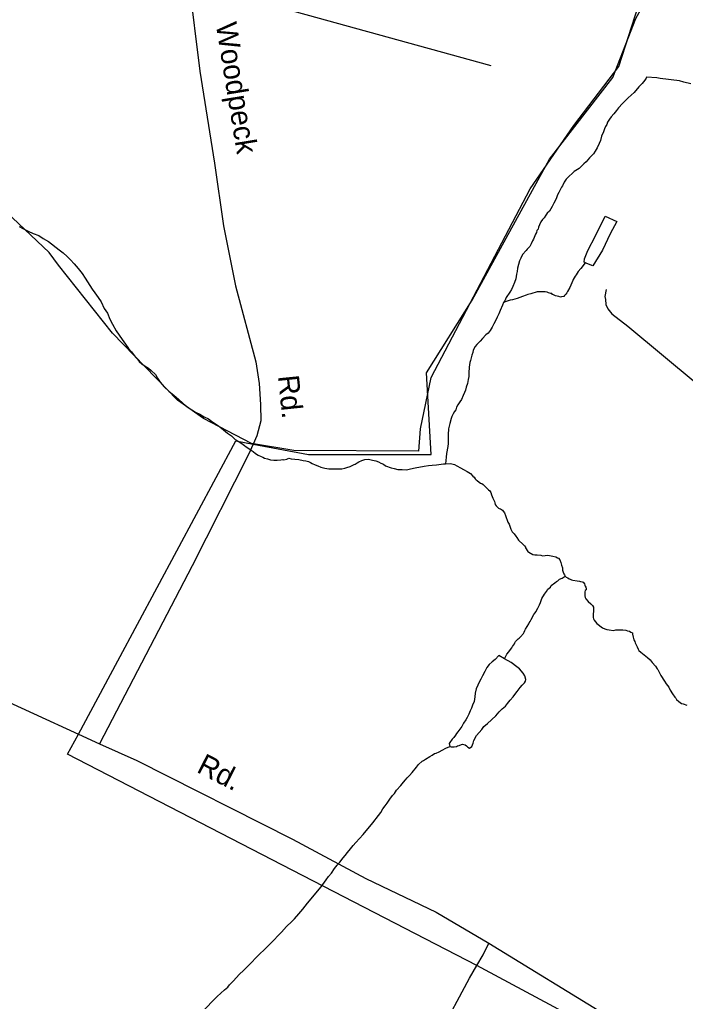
# Model space of a CAD drawing. Extents: x 2260773 to 2342389, y 552869 to 618546.
# Drawn here: x 2323921 to 2326936, y 575994 to 580441 of the extents above; entities that cross this region are included whole.
import ezdxf

# ---------------------------------------------------------------- set-up
doc = ezdxf.new("R2010")
doc.units = 0
for name, color, linetype in [('Exist Boundary Political Urban Extension UEB', 7, 'Continuous'), ('Exist Hydrographic Creek Single Shore', 7, 'Continuous'), ('Exist Hydrographic Misc Water Feature', 7, 'Continuous'), ('Exist Road Non-System Type 51', 7, 'Continuous'), ('Exist Road Secondary Type 51 Attributed', 7, 'Continuous'), ('Exist Road Secondary Type 51 Label', 7, 'Continuous')]:
    doc.layers.add(name, color=color, linetype=linetype)

msp = doc.modelspace()

# ---------------------------------------------------------------- linework, layer by layer
at = {"layer": 'Exist Boundary Political Urban Extension UEB'}
for points in [[(2324978.5, 578518.4), (2325229.3, 578471.3), (2325599.8, 578471.3), (2325785.1, 578471.3), (2325764.5, 578841.8), (2325970.3, 579171.1), (2326320.3, 579809.2), (2326608.5, 580179.7), (2326711.4, 580447.2), (2326814.3, 580632.5), (2326892.6, 580781.2)], [(2324187.2, 577204.1), (2324899.9, 578533.1), (2324978.5, 578518.4)], [(2325992.1, 576155.6), (2324138.3, 577112.9), (2324187.2, 577204.1)], [(2326617.5, 571132), (2326752.6, 572327.6), (2327081.9, 574735.7), (2327123.1, 575137.1), (2327143.7, 575363.5), (2327040.8, 575528.1), (2326855.5, 575692.8), (2326011.5, 576145.6), (2325992.1, 576155.6)]]:
    msp.add_lwpolyline(points, dxfattribs=at)
at = {"layer": 'Exist Hydrographic Creek Single Shore'}
for points in [[(2325729.4, 578486.2), (2325736.4, 578588.2), (2325784.4, 578819.8), (2326233.5, 579674.8), (2326430.5, 579961.7), (2326635.6, 580229.3), (2326724.6, 580505.2), (2326789.6, 580606.3), (2326950.1, 580730.3), (2327023.3, 580796.6), (2327047.3, 580853.8), (2327071.3, 580953.4), (2327121.6, 581112), (2327173.1, 581241.3), (2327281.5, 581394.1), (2327345.5, 581554.2), (2327452.5, 581670.1), (2327659.6, 581822.8), (2327990.5, 582010.1), (2328311.5, 582354.5), (2328534.5, 582530.9), (2328673.6, 582776.1), (2328673.6, 582831.9)], [(2325729.4, 578486.2), (2325163.5, 578489.6), (2324971.4, 578521.2), (2324753.4, 578633.9), (2324636.5, 578717.7), (2324341.4, 579020.8), (2324096.4, 579329.2), (2324054.4, 579386.6), (2323776.5, 579647.7), (2323592.4, 579765), (2323383.4, 579828.7), (2323183.5, 579827.3), (2322958.4, 579782.1), (2322617.4, 579761.7), (2322284.4, 579807.4), (2321999.3, 579897.6), (2321715.3, 580017.4), (2321497.4, 580172.6), (2321405.3, 580205), (2321212.3, 580328.5), (2320943.3, 580534.2), (2320298.4, 580895.4)]]:
    msp.add_lwpolyline(points, dxfattribs=at)
at = {"layer": 'Exist Hydrographic Misc Water Feature'}
for points in [[(2326760, 580180.7), (2326758, 580176.5), (2326752, 580166.5), (2326746.5, 580160.4), (2326739.9, 580152.5), (2326734.4, 580146.4), (2326726.2, 580136.3), (2326704.9, 580111.9), (2326690.9, 580099.8), (2326677, 580087.7), (2326663, 580073.6), (2326651.4, 580061.6), (2326633.5, 580041.2), (2326623.9, 580029.2), (2326611.8, 580015.2), (2326600.1, 580000.8), (2326592.5, 579991), (2326584.1, 579976.8), (2326580.4, 579966.9), (2326574.5, 579956.8), (2326570.6, 579946.8), (2326564.8, 579932.7), (2326556.8, 579912.8), (2326551.3, 579894.6), (2326545.5, 579880.4), (2326537.5, 579860.1), (2326527.5, 579846.2), (2326519.9, 579834), (2326514, 579828), (2326502.1, 579816), (2326494.5, 579805.8), (2326486.3, 579797.7), (2326476.6, 579787.8), (2326464.3, 579775.8), (2326454.9, 579767.5), (2326432.6, 579753.4), (2326425, 579745.3), (2326409, 579731.1), (2326397.1, 579719), (2326387, 579704.7), (2326379.5, 579688.9), (2326375.4, 579682.6), (2326369.8, 579670.4), (2326363.7, 579658.4), (2326357.7, 579648.4), (2326352, 579634.6), (2326346.2, 579620.5), (2326340.3, 579610.4), (2326332.5, 579594.1), (2326326.8, 579584.5), (2326320.8, 579574), (2326311, 579564.1), (2326305, 579556.1), (2326297.4, 579543.9), (2326289.2, 579535.8), (2326281.2, 579525.6), (2326275.5, 579511.5), (2326271.2, 579501.6), (2326269.5, 579491.7), (2326264, 579485.6), (2326261.8, 579477.4), (2326257.9, 579469.5), (2326254, 579461.6), (2326248.2, 579447.5), (2326244.3, 579439.5), (2326238.2, 579425.5), (2326232.4, 579413.4), (2326220.5, 579401.3), (2326215, 579395.3), (2326199, 579377), (2326191.2, 579360.7), (2326185.1, 579348.7), (2326175.6, 579314.8), (2326173.8, 579300.9), (2326172.1, 579288.6), (2326168.5, 579266.9), (2326162.3, 579250.7), (2326154.7, 579232.4), (2326149, 579218.7), (2326141, 579206.5), (2326125, 579182.1), (2326119.2, 579168), (2326113.3, 579160)], [(2326930, 580158.3), (2326909.9, 580164.2), (2326822, 580175.4), (2326807.8, 580177.1), (2326760, 580180.7)], [(2326960.4, 580150.9), (2326930, 580158.3)], [(2326483.2, 579339.9), (2326477.3, 579342.1), (2326478.9, 579358), (2326494.3, 579396.2), (2326530, 579462.3), (2326573, 579550.6), (2326625.3, 579527.4), (2326595.6, 579471), (2326560.7, 579396.8), (2326517, 579326.3), (2326483.2, 579339.9)], [(2323918.8, 579504.4), (2323935, 579494.6), (2323959, 579482.9), (2323982.8, 579472.8), (2324007.2, 579463.1), (2324027.1, 579449.6), (2324051.5, 579435.8), (2324099.7, 579398.1), (2324117.7, 579384.4), (2324136, 579368.7), (2324152, 579352.9), (2324168.2, 579335.1), (2324186.6, 579313.2), (2324204.7, 579291.5), (2324217.2, 579269.7), (2324249.8, 579220.2), (2324261.7, 579204.2), (2324276.2, 579182.2), (2324290.4, 579162.6), (2324304.5, 579132.9), (2324318.7, 579110.9), (2324328.9, 579085), (2324341, 579061.3), (2324357.8, 579031.2), (2324372, 579011.6), (2324386.1, 578991.7), (2324400.1, 578971.7), (2324414.2, 578952.1), (2324426.9, 578936), (2324436.8, 578924), (2324445, 578912.2), (2324453.2, 578904.5), (2324463, 578892.5), (2324474.9, 578882.6), (2324485.2, 578874.5), (2324505.3, 578863), (2324517.4, 578851.1), (2324535.6, 578833.3), (2324545.9, 578817.6), (2324558, 578799.5), (2324576.2, 578777.7), (2324596.7, 578758), (2324620.5, 578738.2), (2324640.4, 578722.6), (2324660.9, 578702.9), (2324679.2, 578686.8), (2324701.1, 578673.3), (2324717.3, 578663.2), (2324737.4, 578653.7), (2324757.5, 578641.8), (2324775.9, 578632.1), (2324789.5, 578622.3), (2324807.9, 578610.2), (2324822.1, 578600.4), (2324844.2, 578582.9), (2324862.5, 578567.2), (2324880.3, 578555.1), (2324896.9, 578539.3), (2324910.9, 578531.5), (2324926.7, 578521.8), (2324939, 578511.9), (2324947, 578505.8), (2324958.9, 578497.9), (2324969.5, 578490.2), (2324979.2, 578484.3), (2324989.2, 578476.3), (2325001.5, 578468.4), (2325015.4, 578462.6), (2325023.2, 578458.6), (2325029.4, 578454.8), (2325043.7, 578451.1), (2325057.5, 578447), (2325071.6, 578445.3), (2325087.4, 578445.3), (2325103.4, 578447.8), (2325113.3, 578447.9), (2325117.6, 578447.7), (2325131.5, 578450), (2325139.5, 578454.1), (2325151.4, 578452.3), (2325167.2, 578450.3), (2325185.6, 578448.4), (2325205.3, 578444.6), (2325217.4, 578442.8), (2325229.5, 578438.9), (2325237.9, 578435.3), (2325245.7, 578431.2), (2325259.5, 578425.1), (2325271.8, 578419.6), (2325285.7, 578413.5), (2325303.7, 578409.9), (2325321.8, 578406), (2325335.9, 578406.3), (2325357.9, 578406.2), (2325379.6, 578406.6), (2325393.8, 578409), (2325403.6, 578412.7), (2325417.6, 578417.1), (2325427.6, 578421.3), (2325435.6, 578425.4)], [(2326483.2, 579339.9), (2326463.5, 579313.7), (2326451.4, 579299.7), (2326442, 579285.7), (2326437.9, 579279.4), (2326428, 579263.5), (2326426, 579259.3), (2326422.3, 579249.3), (2326412.7, 579227.3), (2326402.8, 579209.3), (2326398.7, 579203), (2326394.8, 579197.1), (2326388.7, 579191.1), (2326385.2, 579187.2), (2326374.9, 579185.1), (2326371, 579184.8), (2326363, 579186.9), (2326348.7, 579190.6), (2326339.3, 579194.5), (2326334.8, 579196.4), (2326330.9, 579200.3), (2326326.5, 579200.5), (2326316.5, 579204.4), (2326311, 579206.1), (2326300.7, 579208), (2326292.5, 579208), (2326280.6, 579207.8), (2326264.8, 579207.7), (2326236.7, 579199.4), (2326222.8, 579195.4), (2326214.8, 579193.3), (2326199, 579187.2), (2326186.7, 579183), (2326175, 579178.7), (2326163.3, 579174.7), (2326153.3, 579172.6), (2326143, 579170.5), (2326125, 579164.3), (2326113.3, 579160)], [(2326113.3, 579160), (2326107.6, 579148.3), (2326097.5, 579123.8), (2326092, 579108), (2326084, 579093.8), (2326076.2, 579077.5), (2326068.4, 579063.8), (2326060.6, 579047.5), (2326052.8, 579033.7), (2326043, 579021.3), (2326032.7, 579013.5), (2326017.3, 578997.2), (2326007.3, 578985), (2325991.5, 578969.1), (2325983.7, 578960.9), (2325975.9, 578944.6), (2325973.4, 578932.8), (2325969.8, 578920.8), (2325962.4, 578896.8), (2325960.1, 578888.6), (2325956.4, 578866.4), (2325955.2, 578840.7), (2325955, 578824.5), (2325953.1, 578810.6), (2325949.3, 578792.5), (2325943.5, 578776.3), (2325940, 578762.3), (2325935.7, 578752.4), (2325930, 578738.2), (2325922.4, 578720.3), (2325914.4, 578710.2), (2325906.4, 578695.9), (2325900.4, 578685.9), (2325896.8, 578673.9), (2325890.8, 578665.8), (2325884.9, 578655.8), (2325879.1, 578643.7), (2325875.2, 578633.8), (2325869.5, 578611.9), (2325863.7, 578587.6), (2325861.9, 578561.5), (2325862.1, 578551.8), (2325862.5, 578541.6), (2325862.3, 578527.8), (2325862.1, 578521.7), (2325860.7, 578507.8), (2325854.9, 578475.8), (2325853.1, 578459.5), (2325849.4, 578429.6)], [(2325435.6, 578425.4), (2325441.3, 578427.3), (2325449.5, 578433.4), (2325457.5, 578437.5), (2325471.3, 578443.5), (2325485.2, 578447.9), (2325501.2, 578449.9), (2325519.3, 578446), (2325533.6, 578442.2), (2325545.7, 578438.4), (2325557.4, 578432.5), (2325569.7, 578426.7), (2325577.5, 578420.6), (2325603.5, 578411), (2325617.9, 578407.3), (2325633.7, 578403.2), (2325653.8, 578403.5), (2325673.9, 578401.7), (2325691.5, 578405.9), (2325711.8, 578410.1), (2325753.6, 578418.5), (2325773.5, 578420.8), (2325789.5, 578422.8), (2325809.4, 578425.1), (2325841.2, 578429.6), (2325849.4, 578429.6)], [(2325849.4, 578429.6), (2325873.2, 578430.1), (2325891.2, 578426.1), (2325901.3, 578420.1), (2325917.5, 578410.4), (2325931.6, 578402.6), (2325947.6, 578394.9), (2325963.8, 578384.8), (2325974.3, 578373.1), (2325980, 578369), (2325983.7, 578361.1), (2325988.2, 578357.2), (2325994, 578353.1), (2326002.4, 578345.4), (2326008.5, 578341.2), (2326014, 578339.5), (2326020.2, 578335.4), (2326026.1, 578329.6), (2326032.3, 578323.8), (2326038.4, 578317.6), (2326044.4, 578311.9), (2326050.5, 578306), (2326054.6, 578299.8), (2326058.8, 578287.8), (2326064.9, 578273.9), (2326069.2, 578263.9), (2326071.1, 578257.9), (2326073.1, 578252.4), (2326075.2, 578244), (2326079.3, 578238.1), (2326085.2, 578232.3), (2326089.5, 578228.4), (2326093.4, 578226.2), (2326099.6, 578224.5), (2326107.6, 578218.4), (2326111.4, 578214.6), (2326117.8, 578206.7), (2326121.9, 578194.8), (2326132.2, 578164.9), (2326138.1, 578155), (2326146.3, 578133.1), (2326152.5, 578121.2), (2326160.7, 578111.1), (2326168.7, 578101.3), (2326172.8, 578095.4), (2326181, 578083.2), (2326201.1, 578063.6), (2326207.4, 578057.8), (2326211.5, 578051.9), (2326212.9, 578047.7), (2326223.4, 578031.9), (2326227.5, 578028), (2326245.3, 578018), (2326255.2, 578016.1), (2326265.4, 578016.2), (2326281.4, 578014.7), (2326289.6, 578012.6), (2326313.2, 578014.7), (2326335.6, 578010.9), (2326349.9, 578007.2), (2326357.7, 578003.5), (2326361.6, 578001.3), (2326368, 577993.5), (2326371.9, 577981.5), (2326373.9, 577975.6), (2326376, 577969.6), (2326380.3, 577957.6), (2326380.3, 577947.9), (2326382.5, 577937.8), (2326384.4, 577933.9), (2326386.2, 577929.9), (2326388.5, 577925.5), (2326392.6, 577919.6)], [(2326117, 577545), (2326128.3, 577567.3), (2326136.5, 577577.4), (2326144.5, 577587.2), (2326150.4, 577595.2), (2326153.9, 577601.5), (2326158, 577607.4), (2326161.9, 577613.3), (2326163.9, 577617.5), (2326167.4, 577623.4), (2326179.7, 577635.8), (2326183.6, 577639.6), (2326189.4, 577645.7), (2326203.7, 577659.8), (2326205.6, 577666), (2326209.5, 577673.9), (2326212.9, 577679.9), (2326226.7, 577704.1), (2326229.1, 577708.2), (2326232.6, 577714.1), (2326238.6, 577724.2), (2326250.3, 577746.4), (2326254.8, 577752.2), (2326260.3, 577760.3), (2326262.4, 577764.4), (2326268.3, 577774.5), (2326272, 577784.5), (2326275.9, 577790.4), (2326279.8, 577800.7), (2326285.7, 577818.9), (2326297.6, 577838.6), (2326307.3, 577851), (2326313.2, 577861), (2326325.5, 577870.9), (2326329, 577877.3), (2326345, 577889.1), (2326352.8, 577895.2), (2326358.7, 577899.6), (2326366.9, 577905.7), (2326379, 577911.6), (2326392.6, 577919.6)], [(2326392.6, 577919.6), (2326396.3, 577915.8), (2326404.5, 577911.8), (2326410.6, 577908), (2326414.7, 577906.2), (2326420.7, 577904), (2326426.8, 577902.3), (2326446.5, 577898.5), (2326456.8, 577896.6), (2326460.7, 577896.4), (2326468.9, 577894.4), (2326472.8, 577892.5), (2326479.1, 577884.7), (2326481.2, 577878.8), (2326483, 577874.8), (2326484.8, 577870.9), (2326486.9, 577864.9), (2326487.1, 577858.8), (2326483, 577854.9), (2326481.2, 577848.7), (2326481.4, 577844.7), (2326481.6, 577838.9), (2326481.6, 577830.8), (2326483.2, 577822.9), (2326485.7, 577816.8), (2326495.5, 577805.2), (2326508, 577795.2), (2326516, 577787.1), (2326519.7, 577779.3), (2326519.9, 577773.1), (2326520.1, 577769.1), (2326520.1, 577761.4), (2326518.3, 577747.1), (2326518.5, 577733.2), (2326520.5, 577727.2), (2326522.8, 577721.2), (2326528.7, 577713.4), (2326534.7, 577705.6), (2326560.7, 577685.9), (2326571.2, 577681.9), (2326581, 577678), (2326591.1, 577676.1), (2326611.2, 577674.3), (2326620.8, 577676.5), (2326628.8, 577676.5), (2326653.2, 577676.8), (2326666.9, 577674.8), (2326674.9, 577672.7), (2326682.9, 577671.2), (2326688.9, 577667), (2326697.3, 577663.3), (2326697.1, 577657.2), (2326699.3, 577643.2), (2326703.4, 577631.2), (2326707.5, 577623.3), (2326709.6, 577617.3), (2326713.7, 577609.3), (2326717.6, 577599.4), (2326721.9, 577589.5), (2326726, 577583.6), (2326734, 577575.5), (2326742, 577569.8), (2326750.4, 577563.7), (2326764.1, 577551.9), (2326776.6, 577540.3), (2326786.5, 577528.2), (2326800.8, 577512.3), (2326808.6, 577500.6), (2326811.1, 577496.6), (2326825.4, 577470.5), (2326841.6, 577444.9), (2326849.2, 577432.8), (2326855.6, 577425), (2326861.5, 577417.2), (2326867.7, 577403.3), (2326877.9, 577387.1), (2326888.4, 577371.4), (2326892.5, 577367.5), (2326896, 577361.3), (2326906.4, 577351.7), (2326918.5, 577343.7), (2326926.3, 577341.7), (2326942.5, 577336.1)], [(2326117, 577545), (2326090.7, 577560.8), (2326074.9, 577542.5), (2326060.8, 577532.4), (2326047.1, 577520.3), (2326037.4, 577506.3), (2326027.6, 577487.9), (2326017.5, 577468), (2326009.5, 577453.7), (2326002.2, 577439.8), (2325996, 577425.8), (2325988.2, 577409.5), (2325984.5, 577389.8), (2325982.7, 577373.9), (2325979, 577351.7), (2325972.8, 577335.6), (2325967.1, 577321.4), (2325961.4, 577309.3), (2325955.6, 577295.2), (2325947.8, 577279.3), (2325941.5, 577269.3), (2325932, 577253.3), (2325924, 577239.1), (2325906.4, 577215), (2325900.4, 577207), (2325894.5, 577199), (2325886.9, 577188.8), (2325880.8, 577180.8), (2325869.1, 577166.7), (2325867.2, 577162.5), (2325869.1, 577148.5)], [(2325869.1, 577148.5), (2325875.2, 577146.7), (2325883.2, 577146.7), (2325889.2, 577146.6), (2325899.2, 577148.8), (2325904.8, 577150.8), (2325911.1, 577153.1), (2325915.2, 577154.9), (2325926.9, 577159.2), (2325939, 577155.3), (2325944.7, 577151.2), (2325951.5, 577145.4), (2325959.3, 577141.3), (2325968.7, 577147.6), (2325974.9, 577163.7), (2325978.6, 577175.7), (2325990.3, 577197.9), (2326002.4, 577211.9), (2326014, 577226), (2326023.9, 577238.3), (2326039.9, 577252.5), (2326077.4, 577286.6), (2326093.2, 577304.9), (2326106.9, 577319.1), (2326120.9, 577331.2), (2326130.9, 577343.4), (2326142.6, 577357.5), (2326156.4, 577373.7), (2326164.6, 577383.8), (2326174, 577397.8), (2326188.1, 577415.9), (2326197.8, 577425.8), (2326207.6, 577436.1), (2326211.5, 577444), (2326213.8, 577452.2), (2326209.5, 577467.8), (2326201.3, 577480), (2326185.1, 577499.9), (2326173.2, 577509.4), (2326147.1, 577529.1), (2326117, 577545)], [(2324746.6, 575945.1), (2324816.1, 576015.7), (2324849.6, 576045.9), (2324863.5, 576058.5), (2324871.1, 576068.2), (2324887.5, 576084.4), (2324916.6, 576116.9), (2324934.7, 576132.9), (2324954.1, 576153.1), (2324972, 576171.5), (2324990, 576189.5), (2325005.8, 576205.7), (2325031.4, 576229.8), (2325047.4, 576246.1), (2325061.2, 576260.3), (2325075.1, 576274.4), (2325088.4, 576288.6), (2325106.5, 576307), (2325130.3, 576333), (2325154.1, 576355.4), (2325166.2, 576367.3), (2325185.6, 576389.6), (2325203.3, 576411.6), (2325225, 576438), (2325286.3, 576512.6), (2325310.1, 576544.8), (2325319.5, 576558.8), (2325333.3, 576574.9), (2325347.2, 576595.1), (2325359.3, 576611.2), (2325371.2, 576623.6), (2325386.8, 576643.5), (2325394.8, 576653.7), (2325406.5, 576667.7), (2325420.2, 576683.9), (2325432.3, 576700), (2325444, 576714), (2325477.6, 576750.3), (2325520.9, 576803), (2325546.7, 576835.2), (2325556.6, 576849.1), (2325566.2, 576865.5), (2325576.1, 576879.5), (2325585.9, 576891.8), (2325597.8, 576909.9), (2325609.7, 576925.9), (2325619.5, 576935.8), (2325627.3, 576950), (2325647.2, 576972.2), (2325658.9, 576986.2), (2325669.2, 576996.5), (2325676.7, 577006.7), (2325686.8, 577016.5), (2325698.7, 577030.9), (2325718.4, 577054.8), (2325728, 577067.1), (2325744, 577081.3), (2325749.7, 577085.3), (2325759.8, 577091.5), (2325779.5, 577103.5), (2325789.5, 577109.7), (2325799.6, 577115.9), (2325807.6, 577118), (2325821.7, 577124), (2325835.2, 577132), (2325851, 577140.2), (2325869.1, 577148.5)]]:
    msp.add_lwpolyline(points, dxfattribs=at)
at = {"layer": 'Exist Road Non-System Type 51'}
msp.add_line((2324687.4, 580611.9), (2326055.5, 580233), dxfattribs=at)
for points in [[(2326578.3, 579218.8), (2326571.5, 579187.3), (2326573.8, 579173.8), (2326576, 579151.2), (2326585, 579131), (2326603, 579108.4), (2326675.1, 579052.1), (2326990.3, 578790.7), (2327283.1, 578560.9), (2327576.9, 578343.5), (2327860.6, 578127.2), (2327928.2, 578070.9), (2327990.3, 578019.8)], [(2325992.1, 576155.6), (2326020.5, 576203.7), (2326046.2, 576257.3)], [(2325401.6, 575059.4), (2325320.2, 575098), (2325256, 575125.8), (2325217.4, 575153.7), (2325196, 575177.3), (2325191.7, 575194.4), (2325204.6, 575215.8), (2325247.4, 575265.1), (2325343.8, 575353), (2325464.8, 575452.6), (2325539.7, 575549.1), (2325595.4, 575587.6), (2325675.7, 575642.3), (2325737.8, 575698), (2325787.1, 575775.1), (2325823.5, 575848), (2325958.4, 576098.7), (2325992.1, 576155.6)]]:
    msp.add_lwpolyline(points, dxfattribs=at)
at = {"layer": 'Exist Road Secondary Type 51 Attributed'}
for points in [[(2324546.9, 581783.7), (2324545.8, 581722), (2324549.3, 581627.2), (2324566.4, 581438.6), (2324643.5, 580950.1), (2324673.5, 580731.5), (2324678.9, 580669), (2324684.6, 580640.4), (2324687.4, 580611.9), (2324737.8, 580208.6), (2324804.1, 579790.8), (2324844.8, 579507.9), (2324898.4, 579235.8), (2324990.4, 578890.8), (2325005.4, 578792.2), (2325011.9, 578697.9), (2325012.9, 578624), (2324994.7, 578556.5), (2324978.5, 578518.4), (2324958.3, 578470.8), (2324702.4, 577966.2), (2324282.7, 577160.5)], [(2321741.3, 578283.4), (2321752, 578277.9), (2321823.2, 578241.5), (2322093, 578121.5), (2322566.3, 577922.2), (2323181, 577647.3), (2323778.4, 577390.8), (2324187.2, 577204.1), (2324282.7, 577160.5)], [(2324282.7, 577160.5), (2324452.4, 577085.3), (2325157.5, 576728.7), (2325489.4, 576550.8), (2325806.9, 576398.3), (2326046.2, 576257.3), (2326588, 575925.1), (2326900.7, 575740.8), (2327030.2, 575643.3), (2327109.4, 575572.6), (2327154.4, 575516.9), (2327186.5, 575469.8), (2327203.7, 575420.5), (2327220.8, 575354.1), (2327218.7, 575259.8), (2327201.5, 575092.6), (2327148, 574659.8), (2327073, 574109.1), (2326925.3, 572966.9)]]:
    msp.add_lwpolyline(points, dxfattribs=at)

# ---------------------------------------------------------------- texts
at = {"layer": 'Exist Road Secondary Type 51 Label'}
for s, rotation, p in [('Woodpeck', 279.2388, (2324809.1, 580421)), ('Rd.', 275.8056, (2325090.8, 578826.8)), ('Rd.', 332.9136, (2324717.9, 577034.8))]:
    msp.add_text(s, height=95, rotation=rotation, dxfattribs=at).set_placement(p)

doc.saveas('drawing.dxf')
